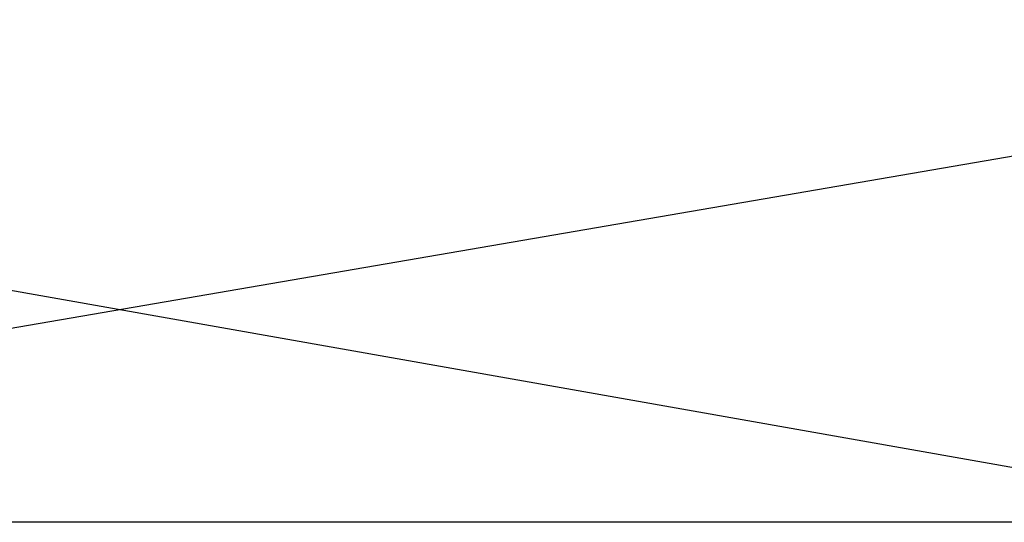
# Model space of a CAD drawing. Extents: x -172 to 172, y -29 to 28.
# Tile 658 of 914: x 62.89 to 65.78, y -15.84 to -14.37. Entities that reach past the tile are written whole.
import ezdxf

# ---------------------------------------------------------------- set-up
doc = ezdxf.new("R2010")
doc.units = 0
doc.header["$LTSCALE"] = 25.4
doc.layers.get('0').update_dxf_attribs({"linetype": 'CONTINUOUS'})

msp = doc.modelspace()

# ---------------------------------------------------------------- linework, layer by layer
at = {"color": 0}
for p, q in [((66.7156, -15.8448, -1402.061), (57.9816, -14.2997, -1405.7136)), ((66.7156, -15.8448, -1402.061), (57.9816, -14.2997, -1405.7136)), ((68.5292, -14.2997, -1084.9467), (59.5411, -15.8448, -1081.6124)), ((68.5292, -14.2997, -1084.9467), (59.5411, -15.8448, -1081.6124)), ((66.7156, -15.8448, -1402.061), (57.7866, -15.8448, -1405.5233)), ((66.7156, -15.8448, -1402.061), (57.7866, -15.8448, -1405.5233)), ((68.432, -15.8448, -1085.1713), (59.5411, -15.8448, -1081.6124)), ((68.432, -15.8448, -1085.1713), (59.5411, -15.8448, -1081.6124))]:
    msp.add_line(p, q, dxfattribs=at)

doc.saveas('drawing.dxf')
